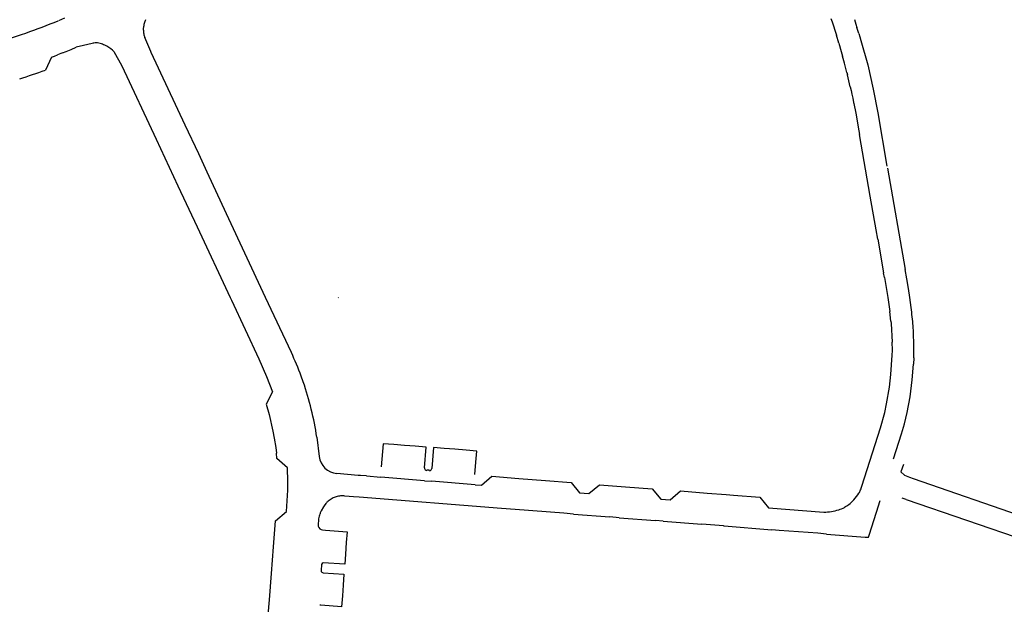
# Model space of a CAD drawing. Extents: x 148869 to 161638, y 453607 to 469810.
# Tile 970 of 1056: x 159136.14 to 159138.19, y 459870.18 to 459871.4. Entities that reach past the tile are written whole.
import ezdxf

# ---------------------------------------------------------------- set-up
doc = ezdxf.new("R2010")
doc.units = 0
doc.layers.add('LKI_V01_KANTRIJWEG', color=252, linetype='CONTINUOUS')

msp = doc.modelspace()

# ---------------------------------------------------------------- linework, layer by layer
at = {"layer": 'LKI_V01_KANTRIJWEG'}
for p, q in [((159136.2353, 459871.3999), (159136.2226, 459871.3946)), ((159136.2353, 459871.3999), (159136.2226, 459871.3946)), ((159136.4036, 459871.3968), (159136.4016, 459871.3911)), ((159136.4036, 459871.3968), (159136.4016, 459871.3911)), ((159137.8295, 459871.3991), (159137.8317, 459871.3926)), ((159137.8295, 459871.3991), (159137.8317, 459871.3926)), ((159137.8781, 459871.3974), (159137.8813, 459871.3876)), ((159137.8781, 459871.3974), (159137.8813, 459871.3876)), ((159137.8317, 459871.3926), (159137.8345, 459871.3843)), ((159137.8317, 459871.3926), (159137.8345, 459871.3843)), ((159137.8345, 459871.3843), (159137.8377, 459871.3747)), ((159137.8345, 459871.3843), (159137.8377, 459871.3747)), ((159137.8377, 459871.3747), (159137.8409, 459871.3649)), ((159137.8377, 459871.3747), (159137.8409, 459871.3649)), ((159137.8813, 459871.3876), (159137.8834, 459871.3809)), ((159137.8813, 459871.3876), (159137.8834, 459871.3809)), ((159137.8873, 459871.3683), (159137.8834, 459871.3809)), ((159137.8873, 459871.3683), (159137.8834, 459871.3809)), ((159136.4149, 459871.3308), (159136.4023, 459871.3597)), ((159136.4149, 459871.3308), (159136.4023, 459871.3597)), ((159137.846, 459871.3479), (159137.8409, 459871.3649)), ((159137.846, 459871.3479), (159137.8409, 459871.3649)), ((159137.8873, 459871.3683), (159137.8895, 459871.361)), ((159137.8873, 459871.3683), (159137.8895, 459871.361)), ((159137.8895, 459871.361), (159137.8916, 459871.3537)), ((159137.8895, 459871.361), (159137.8916, 459871.3537)), ((159137.8916, 459871.3537), (159137.906, 459871.3031)), ((159137.8916, 459871.3537), (159137.906, 459871.3031)), ((159136.2387, 459871.3304), (159136.2492, 459871.3348)), ((159136.2387, 459871.3304), (159136.2492, 459871.3348)), ((159136.2492, 459871.3348), (159136.2597, 459871.3394)), ((159136.2492, 459871.3348), (159136.2597, 459871.3394)), ((159136.2991, 459871.3488), (159136.2597, 459871.3394)), ((159136.2991, 459871.3488), (159136.2597, 459871.3394)), ((159136.2991, 459871.3488), (159136.2947, 459871.3483)), ((159136.2991, 459871.3488), (159136.2947, 459871.3483)), ((159136.304, 459871.3485), (159136.2991, 459871.3488)), ((159136.304, 459871.3485), (159136.2991, 459871.3488)), ((159136.3098, 459871.3472), (159136.304, 459871.3485)), ((159136.3098, 459871.3472), (159136.304, 459871.3485)), ((159136.3232, 459871.3416), (159136.3191, 459871.3438)), ((159136.3232, 459871.3416), (159136.3191, 459871.3438)), ((159136.335, 459871.3333), (159136.3319, 459871.3359)), ((159136.335, 459871.3333), (159136.3319, 459871.3359)), ((159136.338, 459871.3304), (159136.335, 459871.3333)), ((159136.338, 459871.3304), (159136.335, 459871.3333)), ((159137.846, 459871.3479), (159137.851, 459871.3308)), ((159137.846, 459871.3479), (159137.851, 459871.3308)), ((159136.2082, 459871.319), (159136.1956, 459871.292)), ((159136.2082, 459871.319), (159136.1956, 459871.292)), ((159136.2082, 459871.319), (159136.2144, 459871.3213)), ((159136.2082, 459871.319), (159136.2144, 459871.3213)), ((159136.2144, 459871.3213), (159136.2206, 459871.3237)), ((159136.2144, 459871.3213), (159136.2206, 459871.3237)), ((159136.2314, 459871.3277), (159136.2206, 459871.3237)), ((159136.2314, 459871.3277), (159136.2206, 459871.3237)), ((159136.2314, 459871.3277), (159136.2387, 459871.3304)), ((159136.2314, 459871.3277), (159136.2387, 459871.3304)), ((159136.338, 459871.3304), (159136.3547, 459871.3007)), ((159136.338, 459871.3304), (159136.3547, 459871.3007)), ((159136.4159, 459871.3285), (159136.4149, 459871.3308)), ((159136.4159, 459871.3285), (159136.4149, 459871.3308)), ((159136.4864, 459871.1773), (159136.4159, 459871.3285)), ((159136.4864, 459871.1773), (159136.4159, 459871.3285)), ((159137.851, 459871.3308), (159137.8537, 459871.3211)), ((159137.851, 459871.3308), (159137.8537, 459871.3211)), ((159137.8577, 459871.3064), (159137.8537, 459871.3211)), ((159137.8577, 459871.3064), (159137.8537, 459871.3211)), ((159136.3547, 459871.3007), (159136.4259, 459871.1485)), ((159136.3547, 459871.3007), (159136.4259, 459871.1485)), ((159137.8627, 459871.2871), (159137.8577, 459871.3064)), ((159137.8627, 459871.2871), (159137.8577, 459871.3064)), ((159137.8627, 459871.2871), (159137.864, 459871.2819)), ((159137.8627, 459871.2871), (159137.864, 459871.2819)), ((159137.8695, 459871.2575), (159137.864, 459871.2819)), ((159137.8695, 459871.2575), (159137.864, 459871.2819)), ((159137.8695, 459871.2575), (159137.8712, 459871.2497)), ((159137.8695, 459871.2575), (159137.8712, 459871.2497)), ((159137.8712, 459871.2497), (159137.8729, 459871.2423)), ((159137.8712, 459871.2497), (159137.8729, 459871.2423)), ((159137.8729, 459871.2423), (159137.8748, 459871.2335)), ((159137.8729, 459871.2423), (159137.8748, 459871.2335)), ((159137.8748, 459871.2335), (159137.8766, 459871.2247)), ((159137.8748, 459871.2335), (159137.8766, 459871.2247)), ((159137.8766, 459871.2247), (159137.877, 459871.2224)), ((159137.8766, 459871.2247), (159137.877, 459871.2224)), ((159137.877, 459871.2224), (159137.881, 459871.2027)), ((159137.877, 459871.2224), (159137.881, 459871.2027)), ((159137.881, 459871.2027), (159137.8845, 459871.1825)), ((159137.881, 459871.2027), (159137.8845, 459871.1825)), ((159136.5151, 459871.1182), (159136.4864, 459871.1773)), ((159136.5151, 459871.1182), (159136.4864, 459871.1773)), ((159137.8845, 459871.1825), (159137.8862, 459871.1733)), ((159137.8845, 459871.1825), (159137.8862, 459871.1733)), ((159137.8862, 459871.1733), (159137.8888, 459871.1584)), ((159137.8862, 459871.1733), (159137.8888, 459871.1584)), ((159137.9111, 459871.0303), (159137.8888, 459871.1584)), ((159137.9111, 459871.0303), (159137.8888, 459871.1584)), ((159136.4259, 459871.1485), (159136.4714, 459871.0517)), ((159136.4259, 459871.1485), (159136.4714, 459871.0517)), ((159136.5215, 459871.1029), (159136.5151, 459871.1182)), ((159136.5215, 459871.1029), (159136.5151, 459871.1182)), ((159136.5322, 459871.08), (159136.5215, 459871.1029)), ((159136.5322, 459871.08), (159136.5215, 459871.1029)), ((159137.9467, 459871.088), (159137.9836, 459870.8778)), ((159137.9467, 459871.088), (159137.9836, 459870.8778)), ((159136.5726, 459870.9931), (159136.5322, 459871.08)), ((159136.5726, 459870.9931), (159136.5322, 459871.08)), ((159136.4714, 459871.0517), (159136.5114, 459870.966)), ((159136.4714, 459871.0517), (159136.5114, 459870.966)), ((159136.6537, 459870.8195), (159136.5726, 459870.9931)), ((159136.6537, 459870.8195), (159136.5726, 459870.9931)), ((159136.5114, 459870.966), (159136.5799, 459870.8195)), ((159136.5114, 459870.966), (159136.5799, 459870.8195)), ((159137.9267, 459870.9405), (159137.9389, 459870.8704)), ((159137.9267, 459870.9405), (159137.9389, 459870.8704)), ((159137.9407, 459870.8606), (159137.9389, 459870.8704)), ((159137.9407, 459870.8606), (159137.9389, 459870.8704)), ((159137.9872, 459870.8581), (159137.9836, 459870.8778)), ((159137.9872, 459870.8581), (159137.9836, 459870.8778)), ((159137.9407, 459870.8606), (159137.9474, 459870.8195)), ((159137.9407, 459870.8606), (159137.9474, 459870.8195)), ((159137.9906, 459870.8384), (159137.9872, 459870.8581)), ((159137.9906, 459870.8384), (159137.9872, 459870.8581)), ((159137.9935, 459870.8195), (159137.9906, 459870.8384)), ((159137.9935, 459870.8195), (159137.9906, 459870.8384)), ((159136.5799, 459870.8195), (159136.5827, 459870.8135)), ((159136.5799, 459870.8195), (159136.5827, 459870.8135)), ((159136.7072, 459870.705), (159136.6537, 459870.8195)), ((159136.7072, 459870.705), (159136.6537, 459870.8195)), ((159136.8046, 459870.8195), (159136.8051, 459870.8185)), ((159136.8046, 459870.8195), (159136.8051, 459870.8185)), ((159137.9474, 459870.8195), (159137.9517, 459870.7903)), ((159137.9474, 459870.8195), (159137.9517, 459870.7903)), ((159137.9964, 459870.7987), (159137.9935, 459870.8195)), ((159137.9964, 459870.7987), (159137.9935, 459870.8195)), ((159137.954, 459870.7703), (159137.9517, 459870.7903)), ((159137.954, 459870.7703), (159137.9517, 459870.7903)), ((159137.954, 459870.7703), (159137.9544, 459870.7652)), ((159137.954, 459870.7703), (159137.9544, 459870.7652)), ((159137.9544, 459870.7652), (159137.9568, 459870.7267)), ((159137.9544, 459870.7652), (159137.9568, 459870.7267)), ((159138.0013, 459870.7463), (159138.0003, 459870.7602)), ((159138.0013, 459870.7463), (159138.0003, 459870.7602)), ((159138.0021, 459870.7201), (159138.0013, 459870.7463)), ((159138.0021, 459870.7201), (159138.0013, 459870.7463)), ((159137.9569, 459870.7196), (159137.9568, 459870.7267)), ((159137.9569, 459870.7196), (159137.9568, 459870.7267)), ((159138.0018, 459870.6938), (159138.0011, 459870.6811)), ((159138.0018, 459870.6938), (159138.0011, 459870.6811)), ((159136.7319, 459870.644), (159136.7276, 459870.6558)), ((159136.7319, 459870.644), (159136.7276, 459870.6558)), ((159136.669, 459870.5414), (159136.6716, 459870.5269)), ((159136.669, 459870.5414), (159136.6716, 459870.5269)), ((159136.6716, 459870.5269), (159136.6747, 459870.5073)), ((159136.6716, 459870.5269), (159136.6747, 459870.5073)), ((159136.7603, 459870.5289), (159136.765, 459870.4892)), ((159136.7603, 459870.5289), (159136.765, 459870.4892)), ((159136.8979, 459870.5155), (159136.8938, 459870.4672)), ((159136.8979, 459870.5155), (159136.8938, 459870.4672)), ((159136.9202, 459870.5137), (159136.8979, 459870.5155)), ((159136.9202, 459870.5137), (159136.8979, 459870.5155)), ((159136.6747, 459870.5073), (159136.676, 459870.4958)), ((159136.6747, 459870.5073), (159136.676, 459870.4958)), ((159136.9422, 459870.512), (159136.9202, 459870.5137)), ((159136.9422, 459870.512), (159136.9202, 459870.5137)), ((159136.9645, 459870.5102), (159136.9422, 459870.512)), ((159136.9645, 459870.5102), (159136.9422, 459870.512)), ((159137.0473, 459870.5038), (159137.0252, 459870.5055)), ((159137.0473, 459870.5038), (159137.0252, 459870.5055)), ((159137.0709, 459870.5019), (159137.0473, 459870.5038)), ((159137.0709, 459870.5019), (159137.0473, 459870.5038)), ((159137.089, 459870.4515), (159137.0909, 459870.477)), ((159137.089, 459870.4515), (159137.0909, 459870.477)), ((159136.8464, 459870.4497), (159136.8017, 459870.4535)), ((159136.8464, 459870.4497), (159136.8017, 459870.4535)), ((159136.987, 459870.4608), (159136.9883, 459870.4596)), ((159136.987, 459870.4608), (159136.9883, 459870.4596)), ((159136.8513, 459870.4493), (159136.8464, 459870.4497)), ((159136.8513, 459870.4493), (159136.8464, 459870.4497)), ((159136.8632, 459870.4484), (159136.8513, 459870.4493)), ((159136.8632, 459870.4484), (159136.8513, 459870.4493)), ((159136.8632, 459870.4484), (159136.8932, 459870.4461)), ((159136.8632, 459870.4484), (159136.8932, 459870.4461)), ((159136.9841, 459870.4386), (159136.8932, 459870.4461)), ((159136.9841, 459870.4386), (159136.8932, 459870.4461)), ((159136.9841, 459870.4386), (159136.9986, 459870.4374)), ((159136.9841, 459870.4386), (159136.9986, 459870.4374)), ((159137.0895, 459870.4303), (159136.9986, 459870.4374)), ((159137.0895, 459870.4303), (159136.9986, 459870.4374)), ((159137.1802, 459870.4435), (159137.236, 459870.4392)), ((159137.1802, 459870.4435), (159137.236, 459870.4392)), ((159137.9925, 459870.4456), (159138.0006, 459870.4429)), ((159137.9925, 459870.4456), (159138.0006, 459870.4429)), ((159138.0006, 459870.4429), (159138.3267, 459870.3307)), ((159138.0006, 459870.4429), (159138.3267, 459870.3307)), ((159137.0895, 459870.4303), (159137.1026, 459870.4292)), ((159137.0895, 459870.4303), (159137.1026, 459870.4292)), ((159137.3064, 459870.4133), (159137.326, 459870.4118)), ((159137.3064, 459870.4133), (159137.326, 459870.4118)), ((159137.5722, 459870.4128), (159137.6113, 459870.4097)), ((159137.5722, 459870.4128), (159137.6113, 459870.4097)), ((159136.8364, 459870.4053), (159136.8185, 459870.4067)), ((159136.8364, 459870.4053), (159136.8185, 459870.4067)), ((159136.8484, 459870.4044), (159136.8364, 459870.4053)), ((159136.8484, 459870.4044), (159136.8364, 459870.4053)), ((159137.1443, 459870.3809), (159136.8484, 459870.4044)), ((159137.1443, 459870.3809), (159136.8484, 459870.4044)), ((159137.4755, 459870.4001), (159137.495, 459870.3987)), ((159137.4755, 459870.4001), (159137.495, 459870.3987)), ((159137.6113, 459870.4097), (159137.6271, 459870.4084)), ((159137.6113, 459870.4097), (159137.6271, 459870.4084)), ((159137.9241, 459870.3735), (159137.9316, 459870.3971)), ((159137.9241, 459870.3735), (159137.9316, 459870.3971)), ((159137.9856, 459870.3998), (159137.9776, 459870.4023)), ((159137.9856, 459870.3998), (159137.9776, 459870.4023)), ((159137.9856, 459870.3998), (159138.5035, 459870.2215)), ((159137.9856, 459870.3998), (159138.5035, 459870.2215)), ((159136.7739, 459870.3841), (159136.7695, 459870.3761)), ((159136.7739, 459870.3841), (159136.7695, 459870.3761)), ((159136.7755, 459870.3864), (159136.7739, 459870.3841)), ((159136.7755, 459870.3864), (159136.7739, 459870.3841)), ((159136.7789, 459870.391), (159136.7755, 459870.3864)), ((159136.7789, 459870.391), (159136.7755, 459870.3864)), ((159137.1729, 459870.3786), (159137.1443, 459870.3809)), ((159137.1729, 459870.3786), (159137.1443, 459870.3809)), ((159137.274, 459870.3708), (159137.1729, 459870.3786)), ((159137.274, 459870.3708), (159137.1729, 459870.3786)), ((159137.2941, 459870.3692), (159137.274, 459870.3708)), ((159137.2941, 459870.3692), (159137.274, 459870.3708)), ((159137.6997, 459870.3825), (159137.8147, 459870.3735)), ((159137.6997, 459870.3825), (159137.8147, 459870.3735)), ((159137.9086, 459870.3255), (159137.9241, 459870.3735)), ((159137.9086, 459870.3255), (159137.9241, 459870.3735)), ((159136.7638, 459870.3591), (159136.7629, 459870.3455)), ((159136.7638, 459870.3591), (159136.7629, 459870.3455)), ((159137.2941, 459870.3692), (159137.3697, 459870.3633)), ((159137.2941, 459870.3692), (159137.3697, 459870.3633)), ((159137.3892, 459870.3616), (159137.3697, 459870.3633)), ((159137.3892, 459870.3616), (159137.3697, 459870.3633)), ((159137.3892, 459870.3616), (159137.4648, 459870.3556)), ((159137.3892, 459870.3616), (159137.4648, 459870.3556)), ((159137.4802, 459870.3546), (159137.4648, 459870.3556)), ((159137.4802, 459870.3546), (159137.4648, 459870.3556)), ((159137.4802, 459870.3546), (159137.5612, 459870.3482)), ((159137.4802, 459870.3546), (159137.5612, 459870.3482)), ((159136.7629, 459870.3455), (159136.763, 459870.3441)), ((159136.7629, 459870.3455), (159136.763, 459870.3441)), ((159136.7722, 459870.3364), (159136.7781, 459870.3359)), ((159136.7722, 459870.3364), (159136.7781, 459870.3359)), ((159137.6057, 459870.3447), (159137.5612, 459870.3482)), ((159137.6057, 459870.3447), (159137.5612, 459870.3482)), ((159137.6057, 459870.3447), (159137.6076, 459870.3446)), ((159137.6057, 459870.3447), (159137.6076, 459870.3446)), ((159137.6076, 459870.3446), (159137.7067, 459870.3365)), ((159137.6076, 459870.3446), (159137.7067, 459870.3365)), ((159137.7216, 459870.3354), (159137.7067, 459870.3365)), ((159137.7216, 459870.3354), (159137.7067, 459870.3365)), ((159137.8023, 459870.3293), (159137.7216, 459870.3354)), ((159137.8023, 459870.3293), (159137.7216, 459870.3354)), ((159136.8214, 459870.3101), (159136.8196, 459870.2861)), ((159136.8214, 459870.3101), (159136.8196, 459870.2861)), ((159137.8202, 459870.3278), (159137.8023, 459870.3293)), ((159137.8202, 459870.3278), (159137.8023, 459870.3293)), ((159137.8202, 459870.3278), (159137.9009, 459870.3213)), ((159137.8202, 459870.3278), (159137.9009, 459870.3213)), ((159136.6657, 459870.2459), (159136.67, 459870.3009)), ((159136.6657, 459870.2459), (159136.67, 459870.3009)), ((159136.7701, 459870.2642), (159136.7691, 459870.2518)), ((159136.7701, 459870.2642), (159136.7691, 459870.2518)), ((159136.6615, 459870.191), (159136.6657, 459870.2459)), ((159136.6615, 459870.191), (159136.6657, 459870.2459)), ((159136.8149, 459870.2218), (159136.8133, 459870.1994)), ((159136.8149, 459870.2218), (159136.8133, 459870.1994)), ((159136.6572, 459870.1361), (159136.6615, 459870.191)), ((159136.6572, 459870.1361), (159136.6615, 459870.191))]:
    msp.add_line(p, q, dxfattribs=at)
for points in [[(159137.906, 459871.3031), (159137.9171, 459871.2523), (159137.927, 459871.2031), (159137.9459, 459871.092)], [(159137.906, 459871.3031), (159137.9171, 459871.2523), (159137.927, 459871.2031), (159137.9459, 459871.092)], [(159137.9267, 459870.9405), (159137.9233, 459870.9603), (159137.9111, 459871.0303)], [(159137.9267, 459870.9405), (159137.9233, 459870.9603), (159137.9111, 459871.0303)], [(159136.5827, 459870.8135), (159136.6395, 459870.6916), (159136.6558, 459870.6549), (159136.6682, 459870.6236), (159136.6547, 459870.5975), (159136.6611, 459870.576), (159136.669, 459870.5414)], [(159136.5827, 459870.8135), (159136.6395, 459870.6916), (159136.6558, 459870.6549), (159136.6682, 459870.6236), (159136.6547, 459870.5975), (159136.6611, 459870.576), (159136.669, 459870.5414)], [(159137.8937, 459870.427), (159137.9328, 459870.5486), (159137.9414, 459870.58), (159137.9453, 459870.5982), (159137.951, 459870.6328), (159137.9541, 459870.6592), (159137.9569, 459870.6994), (159137.9571, 459870.7095)], [(159137.8937, 459870.427), (159137.9328, 459870.5486), (159137.9414, 459870.58), (159137.9453, 459870.5982), (159137.951, 459870.6328), (159137.9541, 459870.6592), (159137.9569, 459870.6994), (159137.9571, 459870.7095)], [(159137.994, 459870.6131), (159137.9984, 459870.6484), (159138.0011, 459870.6811)], [(159137.994, 459870.6131), (159137.9984, 459870.6484), (159138.0011, 459870.6811)], [(159137.9594, 459870.4837), (159137.9762, 459870.536), (159137.9824, 459870.5568), (159137.9877, 459870.5801), (159137.994, 459870.6131)], [(159137.9594, 459870.4837), (159137.9762, 459870.536), (159137.9824, 459870.5568), (159137.9877, 459870.5801), (159137.994, 459870.6131)], [(159136.6969, 459870.3744), (159136.6998, 459870.4187), (159136.7002, 459870.4368), (159136.6995, 459870.465), (159136.6771, 459870.4844), (159136.676, 459870.4958)], [(159136.6969, 459870.3744), (159136.6998, 459870.4187), (159136.7002, 459870.4368), (159136.6995, 459870.465), (159136.6771, 459870.4844), (159136.676, 459870.4958)], [(159136.9841, 459870.4654), (159136.9877, 459870.5083), (159136.9645, 459870.5102)], [(159136.9841, 459870.4654), (159136.9877, 459870.5083), (159136.9645, 459870.5102)], [(159137.0252, 459870.5055), (159137.0031, 459870.5073), (159136.9996, 459870.4642)], [(159137.0252, 459870.5055), (159137.0031, 459870.5073), (159136.9996, 459870.4642)], [(159137.0909, 459870.477), (159137.0927, 459870.5001), (159137.0709, 459870.5019)], [(159137.0909, 459870.477), (159137.0927, 459870.5001), (159137.0709, 459870.5019)], [(159136.9948, 459870.4591), (159136.9935, 459870.4602), (159136.9895, 459870.4604), (159136.9883, 459870.4596)], [(159136.9948, 459870.4591), (159136.9935, 459870.4602), (159136.9895, 459870.4604), (159136.9883, 459870.4596)], [(159137.9803, 459870.4722), (159137.9747, 459870.4573), (159137.9827, 459870.4502), (159137.9925, 459870.4456)], [(159137.9803, 459870.4722), (159137.9747, 459870.4573), (159137.9827, 459870.4502), (159137.9925, 459870.4456)], [(159137.1026, 459870.4292), (159137.124, 459870.4478), (159137.1802, 459870.4435)], [(159137.1026, 459870.4292), (159137.124, 459870.4478), (159137.1802, 459870.4435)], [(159137.236, 459870.4392), (159137.2891, 459870.4351), (159137.3064, 459870.4133)], [(159137.236, 459870.4392), (159137.2891, 459870.4351), (159137.3064, 459870.4133)], [(159137.326, 459870.4118), (159137.3479, 459870.4301), (159137.402, 459870.426)], [(159137.326, 459870.4118), (159137.3479, 459870.4301), (159137.402, 459870.426)], [(159137.402, 459870.426), (159137.4573, 459870.4217), (159137.4755, 459870.4001)], [(159137.402, 459870.426), (159137.4573, 459870.4217), (159137.4755, 459870.4001)], [(159137.495, 459870.3987), (159137.5164, 459870.4172), (159137.5722, 459870.4128)], [(159137.495, 459870.3987), (159137.5164, 459870.4172), (159137.5722, 459870.4128)], [(159137.6271, 459870.4084), (159137.6813, 459870.4041), (159137.6997, 459870.3825)], [(159137.6271, 459870.4084), (159137.6813, 459870.4041), (159137.6997, 459870.3825)], [(159136.67, 459870.3009), (159136.6742, 459870.355), (159136.6969, 459870.3744)], [(159136.67, 459870.3009), (159136.6742, 459870.355), (159136.6969, 459870.3744)], [(159136.7781, 459870.3359), (159136.8231, 459870.3324), (159136.8214, 459870.3101)], [(159136.7781, 459870.3359), (159136.8231, 459870.3324), (159136.8214, 459870.3101)], [(159137.9009, 459870.3213), (159137.9072, 459870.321), (159137.9086, 459870.3255)], [(159137.9009, 459870.3213), (159137.9072, 459870.321), (159137.9086, 459870.3255)], [(159136.8196, 459870.2861), (159136.8181, 459870.265), (159136.7732, 459870.2681)], [(159136.8196, 459870.2861), (159136.8181, 459870.265), (159136.7732, 459870.2681)], [(159136.7734, 459870.2473), (159136.8166, 459870.2442), (159136.8149, 459870.2218)], [(159136.7734, 459870.2473), (159136.8166, 459870.2442), (159136.8149, 459870.2218)], [(159136.8133, 459870.1994), (159136.8116, 459870.1767), (159136.7683, 459870.1799), (159136.7667, 459870.1796)], [(159136.8133, 459870.1994), (159136.8116, 459870.1767), (159136.7683, 459870.1799), (159136.7667, 459870.1796)]]:
    msp.add_lwpolyline(points, dxfattribs=at)
for centre, radius, start, end in [((159135.6969, 459872.6824), 1.3909, 289.2194, 292.2038), ((159135.6969, 459872.6824), 1.3909, 289.2194, 292.2038), ((159136.4395, 459871.3766), 0.0402, 172.3038, 181.8861), ((159136.4395, 459871.3766), 0.0402, 172.3038, 181.8861), ((159136.4445, 459871.376), 0.0451, 180.9169, 191.0483), ((159136.4445, 459871.376), 0.0451, 180.9169, 191.0483), ((159136.4583, 459871.3748), 0.059, 163.9431, 172.9778), ((159136.4583, 459871.3748), 0.059, 163.9431, 172.9778), ((159135.7011, 459872.6604), 1.3688, 286.3261, 289.358), ((159135.7011, 459872.6604), 1.3688, 286.3261, 289.358), ((159136.4474, 459871.3757), 0.0479, 190.0474, 199.5933), ((159136.4474, 459871.3757), 0.0479, 190.0474, 199.5933), ((159136.2869, 459871.2713), 0.0793, 66.0701, 73.1988), ((159136.2869, 459871.2713), 0.0793, 66.0701, 73.1988), ((159136.263, 459871.2413), 0.117, 53.9365, 59.0203), ((159136.263, 459871.2413), 0.117, 53.9365, 59.0203), ((159135.5815, 459873.0175), 1.8315, 287.8271, 289.5895), ((159135.5815, 459873.0175), 1.8315, 287.8271, 289.5895), ((159136.5695, 459870.6332), 1.4364, 5.0713, 6.615), ((159136.5695, 459870.6332), 1.4364, 5.0713, 6.615), ((159137.9256, 459870.7138), 0.0318, 352.2729, 10.4604), ((159137.9256, 459870.7138), 0.0318, 352.2729, 10.4604), ((159137.2844, 459870.7146), 0.7176, 358.3409, 0.4369), ((159137.2844, 459870.7146), 0.7176, 358.3409, 0.4369), ((159136.1488, 459870.4441), 0.6163, 20.0876, 25.0413), ((159136.1488, 459870.4441), 0.6163, 20.0876, 25.0413), ((159136.1302, 459870.4343), 0.6371, 8.5394, 19.2118), ((159136.1302, 459870.4343), 0.6371, 8.5394, 19.2118), ((159136.8059, 459870.4945), 0.0412, 187.4085, 264.1741), ((159136.8059, 459870.4945), 0.0412, 187.4085, 264.1741), ((159136.9886, 459870.465), 0.0045, 174.8636, 249.9666), ((159136.9886, 459870.465), 0.0045, 174.8636, 249.9666), ((159136.9936, 459870.465), 0.006, 281.074, 352.7328), ((159136.9936, 459870.465), 0.006, 281.074, 352.7328), ((159137.7949, 459870.4723), 0.1102, 318.15, 327.1416), ((159137.7949, 459870.4723), 0.1102, 318.15, 327.1416), ((159137.8459, 459870.4388), 0.0492, 327.6295, 336.8399), ((159137.8459, 459870.4388), 0.0492, 327.6295, 336.8399), ((159137.845, 459870.4392), 0.0502, 336.9246, 345.9768), ((159137.845, 459870.4392), 0.0502, 336.9246, 345.9768), ((159136.8086, 459870.3668), 0.0383, 129.9366, 140.8429), ((159136.8086, 459870.3668), 0.0383, 129.9366, 140.8429), ((159136.8153, 459870.3588), 0.0488, 118.7603, 129.8953), ((159136.8153, 459870.3588), 0.0488, 118.7603, 129.8953), ((159136.8146, 459870.3592), 0.0481, 106.9316, 118.2617), ((159136.8146, 459870.3592), 0.0481, 106.9316, 118.2617), ((159136.8136, 459870.3606), 0.0465, 95.0905, 106.2346), ((159136.8136, 459870.3606), 0.0465, 95.0905, 106.2346), ((159136.8131, 459870.3584), 0.0486, 83.6583, 94.3115), ((159136.8131, 459870.3584), 0.0486, 83.6583, 94.3115), ((159137.8172, 459870.4529), 0.0806, 307.832, 317.849), ((159137.8172, 459870.4529), 0.0806, 307.832, 317.849), ((159136.8085, 459870.3553), 0.0441, 151.9148, 160.7101), ((159136.8085, 459870.3553), 0.0441, 151.9148, 160.7101), ((159137.8163, 459870.4657), 0.0922, 269.0088, 278.7938), ((159137.8163, 459870.4657), 0.0922, 269.0088, 278.7938), ((159137.8163, 459870.4679), 0.0943, 278.5901, 288.1578), ((159137.8163, 459870.4679), 0.0943, 278.5901, 288.1578), ((159137.8233, 459870.4472), 0.0726, 287.955, 298.1021), ((159137.8233, 459870.4472), 0.0726, 287.955, 298.1021), ((159137.8268, 459870.4405), 0.0649, 298.1675, 307.8495), ((159137.8268, 459870.4405), 0.0649, 298.1675, 307.8495), ((159136.8297, 459870.3464), 0.0672, 159.5281, 169.1008), ((159136.8297, 459870.3464), 0.0672, 159.5281, 169.1008), ((159136.7724, 459870.346), 0.00961, 191.1799, 268.4876), ((159136.7724, 459870.346), 0.00961, 191.1799, 268.4876), ((159136.7736, 459870.2518), 0.00451, 180.0952, 267.3009), ((159136.7736, 459870.2518), 0.00451, 180.0952, 267.3009), ((159136.774, 459870.2642), 0.00388, 101.3315, 180.917), ((159136.774, 459870.2642), 0.00388, 101.3315, 180.917)]:
    msp.add_arc(centre, radius, start, end, dxfattribs=at)

doc.saveas('drawing.dxf')
